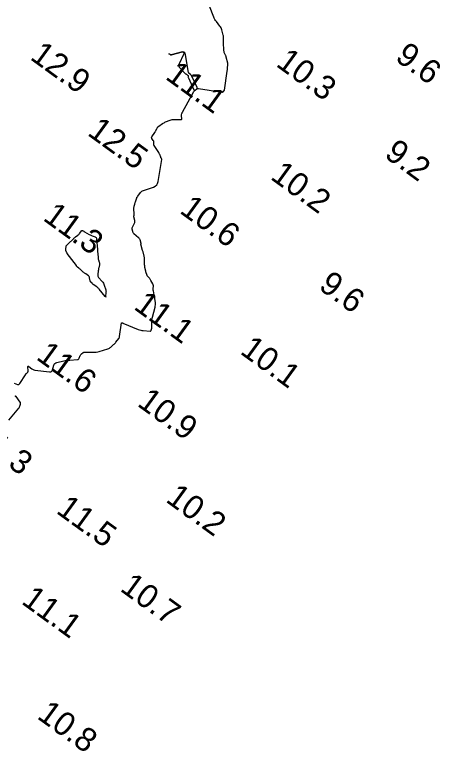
# Model space of a CAD drawing. Extents: x 815352 to 820877, y 582403 to 597439.
# Drawn here: x 819151.5 to 819241.4, y 587410.6 to 587565.8 of the extents above; entities that cross this region are included whole.
import ezdxf

# ---------------------------------------------------------------- set-up
doc = ezdxf.new("R2010")
doc.units = 0
doc.layers.add('V-CONT-EL12', color=7, linetype='Continuous')
doc.layers.add('V-TOPO-SOUN', color=7, linetype='Continuous')

msp = doc.modelspace()

# ---------------------------------------------------------------- linework, layer by layer
at = {"layer": 'V-CONT-EL12'}
for points in [[(819151.39, 587488.2), (819152.12, 587487.92), (819152.26, 587487.89), (819152.38, 587487.91), (819152.48, 587487.97), (819152.57, 587488.07), (819153.78, 587489.95), (819153.83, 587490.03), (819153.89, 587490.1), (819153.94, 587490.17), (819154.01, 587490.24), (819154.27, 587490.49), (819154.32, 587490.56), (819154.36, 587490.64), (819154.38, 587490.72), (819154.38, 587490.81), (819154.3, 587491.54), (819154.3, 587491.66), (819154.34, 587491.72), (819154.41, 587491.72), (819154.51, 587491.65), (819155.11, 587491.2), (819155.25, 587491.1), (819155.4, 587491.03), (819155.56, 587490.97), (819155.73, 587490.94), (819158.88, 587490.55), (819159.11, 587490.55), (819159.29, 587490.62), (819159.42, 587490.76), (819159.51, 587490.97), (819159.77, 587491.93), (819159.86, 587492.15), (819159.99, 587492.32), (819160.17, 587492.44), (819160.39, 587492.52), (819161.86, 587492.85), (819162.17, 587492.92), (819162.49, 587492.97), (819162.8, 587493.01), (819163.12, 587493.04), (819164.76, 587493.16), (819164.88, 587493.18), (819164.98, 587493.23), (819165.06, 587493.32), (819165.12, 587493.43), (819165.33, 587493.99), (819165.37, 587494.09), (819165.43, 587494.18), (819165.5, 587494.26), (819165.57, 587494.33), (819165.91, 587494.6), (819166, 587494.66), (819166.09, 587494.7), (819166.19, 587494.72), (819166.29, 587494.73), (819168.04, 587494.69), (819168.37, 587494.7), (819168.69, 587494.73), (819169.01, 587494.79), (819169.33, 587494.87), (819171.15, 587495.43), (819171.32, 587495.49), (819171.48, 587495.57), (819171.64, 587495.67), (819171.78, 587495.78), (819172.35, 587496.28), (819172.48, 587496.4), (819172.61, 587496.53), (819172.73, 587496.66), (819172.85, 587496.8), (819173.48, 587497.61), (819173.5, 587497.64), (819173.52, 587497.66), (819173.53, 587497.69), (819173.54, 587497.72), (819173.58, 587497.84), (819173.59, 587497.87), (819173.6, 587497.9), (819173.6, 587497.93), (819173.61, 587497.97), (819174.03, 587500.85), (819174.04, 587500.87), (819174.05, 587500.89), (819174.07, 587500.89), (819174.09, 587500.89), (819174.2, 587500.87), (819174.22, 587500.87), (819174.25, 587500.86), (819174.27, 587500.85), (819174.3, 587500.84), (819177.54, 587499.48), (819177.8, 587499.38), (819178.06, 587499.31), (819178.32, 587499.26), (819178.59, 587499.23), (819180.02, 587499.13), (819180.11, 587499.14), (819180.19, 587499.17), (819180.24, 587499.23), (819180.28, 587499.32), (819180.38, 587499.72), (819180.4, 587499.82), (819180.41, 587499.93), (819180.42, 587500.03), (819180.42, 587500.13), (819180.4, 587501.24), (819180.41, 587501.45), (819180.43, 587501.67), (819180.46, 587501.88), (819180.51, 587502.1), (819181.08, 587504.21), (819181.13, 587504.42), (819181.16, 587504.64), (819181.17, 587504.85), (819181.15, 587505.07), (819181.05, 587506.01), (819181.03, 587506.2), (819181, 587506.38), (819180.96, 587506.57), (819180.92, 587506.75), (819180.72, 587507.59), (819180.7, 587507.72), (819180.68, 587507.84), (819180.68, 587507.96), (819180.68, 587508.09), (819180.72, 587508.59), (819180.72, 587508.71), (819180.7, 587508.83), (819180.66, 587508.95), (819180.61, 587509.06), (819180.19, 587509.82), (819180.12, 587509.93), (819180.05, 587510.05), (819179.97, 587510.16), (819179.89, 587510.26), (819179.5, 587510.74), (819179.45, 587510.81), (819179.4, 587510.89), (819179.36, 587510.97), (819179.33, 587511.05), (819179.21, 587511.39), (819179.19, 587511.47), (819179.16, 587511.56), (819179.14, 587511.65), (819179.12, 587511.73), (819178.95, 587512.56), (819178.92, 587512.73), (819178.9, 587512.9), (819178.88, 587513.07), (819178.88, 587513.24), (819178.85, 587514.32), (819178.84, 587514.47), (819178.83, 587514.62), (819178.8, 587514.77), (819178.77, 587514.92), (819178.63, 587515.52), (819178.59, 587515.67), (819178.55, 587515.81), (819178.51, 587515.96), (819178.47, 587516.11), (819178.09, 587517.44), (819178.09, 587517.46), (819178.09, 587517.47), (819178.09, 587517.48), (819178.1, 587517.49), (819178.12, 587517.53), (819178.13, 587517.54), (819178.13, 587517.55), (819178.13, 587517.56), (819178.13, 587517.57), (819177.91, 587518.36), (819177.87, 587518.49), (819177.8, 587518.6), (819177.72, 587518.71), (819177.62, 587518.81), (819176.62, 587519.65), (819176.53, 587519.74), (819176.45, 587519.85), (819176.4, 587519.97), (819176.37, 587520.1), (819176.28, 587520.64), (819176.27, 587520.77), (819176.28, 587520.9), (819176.31, 587521.03), (819176.37, 587521.15), (819176.73, 587521.87), (819176.79, 587522), (819176.82, 587522.13), (819176.83, 587522.27), (819176.81, 587522.42), (819176.64, 587523.19), (819176.63, 587523.24), (819176.63, 587523.29), (819176.63, 587523.33), (819176.64, 587523.38), (819176.67, 587523.57), (819176.68, 587523.62), (819176.68, 587523.67), (819176.68, 587523.71), (819176.68, 587523.76), (819176.62, 587524.96), (819176.62, 587525.08), (819176.63, 587525.2), (819176.65, 587525.32), (819176.68, 587525.44), (819176.82, 587525.9), (819176.85, 587526.02), (819176.89, 587526.13), (819176.92, 587526.25), (819176.96, 587526.37), (819177.16, 587527.03), (819177.21, 587527.18), (819177.27, 587527.32), (819177.35, 587527.45), (819177.44, 587527.58), (819178, 587528.31), (819178.14, 587528.46), (819178.29, 587528.59), (819178.46, 587528.69), (819178.65, 587528.77), (819180.76, 587529.49), (819181.13, 587529.67), (819181.42, 587529.93), (819181.62, 587530.25), (819181.73, 587530.65), (819182.48, 587535.31), (819182.48, 587535.35), (819182.48, 587535.39), (819182.47, 587535.43), (819182.45, 587535.47), (819182.36, 587535.61), (819182.33, 587535.64), (819182.31, 587535.68), (819182.3, 587535.72), (819182.28, 587535.75), (819182.06, 587536.33), (819182.02, 587536.44), (819181.97, 587536.54), (819181.92, 587536.65), (819181.86, 587536.74), (819180.88, 587538.23), (819180.83, 587538.32), (819180.8, 587538.4), (819180.79, 587538.49), (819180.79, 587538.59), (819180.82, 587538.97), (819180.82, 587539.07), (819180.8, 587539.15), (819180.77, 587539.24), (819180.71, 587539.32), (819180.42, 587539.69), (819180.37, 587539.77), (819180.35, 587539.86), (819180.36, 587539.95), (819180.41, 587540.04), (819181.01, 587540.94), (819181.07, 587541.04), (819181.12, 587541.13), (819181.18, 587541.23), (819181.23, 587541.33), (819181.47, 587541.83), (819181.5, 587541.88), (819181.52, 587541.93), (819181.55, 587541.97), (819181.59, 587542.02), (819181.72, 587542.19), (819181.76, 587542.23), (819181.79, 587542.27), (819181.84, 587542.3), (819181.88, 587542.34), (819182.67, 587542.86), (819182.82, 587542.96), (819182.97, 587543.04), (819183.13, 587543.12), (819183.29, 587543.19), (819184.25, 587543.58), (819184.47, 587543.65), (819184.69, 587543.7), (819184.91, 587543.73), (819185.14, 587543.74), (819186.54, 587543.7), (819186.64, 587543.72), (819186.7, 587543.75), (819186.73, 587543.82), (819186.73, 587543.91), (819186.66, 587544.41), (819186.65, 587544.48), (819186.65, 587544.56), (819186.66, 587544.63), (819186.67, 587544.71), (819186.75, 587545), (819186.77, 587545.08), (819186.79, 587545.15), (819186.82, 587545.22), (819186.86, 587545.29), (819189.27, 587549.61), (819189.32, 587549.7), (819189.39, 587549.78), (819189.46, 587549.85), (819189.53, 587549.91), (819189.86, 587550.16), (819189.92, 587550.23), (819189.96, 587550.31), (819189.96, 587550.39), (819189.93, 587550.48), (819188.73, 587553), (819188.7, 587553.06), (819188.65, 587553.12), (819188.6, 587553.17), (819188.55, 587553.21), (819188.3, 587553.38), (819188.24, 587553.42), (819188.2, 587553.47), (819188.17, 587553.53), (819188.15, 587553.6), (819187.5, 587557.35), (819187.39, 587557.68), (819187.2, 587557.88), (819186.94, 587557.96), (819186.6, 587557.91), (819184.76, 587557.37), (819184.54, 587557.33), (819184.34, 587557.36), (819184.16, 587557.44), (819184, 587557.58), (819184.16, 587557.44), (819184.34, 587557.36), (819184.54, 587557.33), (819184.76, 587557.37), (819186.6, 587557.91), (819186.91, 587557.96), (819187.09, 587557.89), (819187.13, 587557.71), (819187.04, 587557.4), (819186.17, 587555.47), (819186.09, 587555.21), (819186.09, 587554.97), (819186.18, 587554.75), (819186.34, 587554.54), (819187.45, 587553.41), (819187.5, 587553.36), (819187.56, 587553.32), (819187.61, 587553.27), (819187.67, 587553.23), (819187.94, 587553.05), (819187.98, 587553.02), (819188.01, 587552.99), (819188.02, 587552.95), (819188.03, 587552.9), (819188.05, 587552.7), (819188.06, 587552.65), (819188.07, 587552.61), (819188.08, 587552.56), (819188.1, 587552.51), (819189.28, 587549.98), (819189.33, 587549.9), (819189.39, 587549.87), (819189.46, 587549.87), (819189.53, 587549.91), (819189.86, 587550.16), (819189.94, 587550.22), (819190.03, 587550.25), (819190.12, 587550.26), (819190.22, 587550.26), (819194.69, 587549.56), (819194.75, 587549.55), (819194.82, 587549.54), (819194.88, 587549.53), (819194.95, 587549.52), (819195.21, 587549.49), (819195.27, 587549.49), (819195.32, 587549.5), (819195.37, 587549.52), (819195.42, 587549.56), (819195.59, 587549.72), (819195.63, 587549.77), (819195.66, 587549.81), (819195.68, 587549.87), (819195.69, 587549.92), (819196.27, 587553.87), (819196.3, 587554.02), (819196.31, 587554.17), (819196.33, 587554.33), (819196.35, 587554.48), (819196.42, 587555.37), (819196.42, 587555.39), (819196.42, 587555.4), (819196.42, 587555.42), (819196.42, 587555.44), (819196.41, 587555.51), (819196.41, 587555.52), (819196.4, 587555.54), (819196.4, 587555.56), (819196.39, 587555.57), (819196.08, 587556.84), (819196.05, 587556.95), (819196.01, 587557.07), (819195.97, 587557.18), (819195.92, 587557.29), (819195.72, 587557.72), (819195.67, 587557.83), (819195.64, 587557.94), (819195.62, 587558.06), (819195.6, 587558.17), (819195.49, 587560.03), (819195.48, 587560.15), (819195.48, 587560.27), (819195.48, 587560.4), (819195.48, 587560.52), (819195.5, 587561), (819195.5, 587561.12), (819195.49, 587561.24), (819195.48, 587561.36), (819195.45, 587561.47), (819195.14, 587562.59), (819195.07, 587562.8), (819194.98, 587563.01), (819194.87, 587563.21), (819194.74, 587563.4), (819194, 587564.35), (819193.84, 587564.58), (819193.69, 587564.81), (819193.56, 587565.05), (819193.45, 587565.3), (819192.52, 587567.61)], [(819150.31, 587480.39), (819152.39, 587482.9), (819152.46, 587482.99), (819152.52, 587483.09), (819152.56, 587483.2), (819152.6, 587483.31), (819152.73, 587483.76), (819152.75, 587483.87), (819152.75, 587483.97), (819152.72, 587484.07), (819152.67, 587484.17), (819151.83, 587485.36), (819151.8, 587485.39), (819151.78, 587485.41), (819151.75, 587485.41), (819151.71, 587485.41), (819151.56, 587485.39), (819151.52, 587485.38)]]:
    msp.add_lwpolyline(points, dxfattribs=at)
msp.add_lwpolyline([(819170.67, 587506.41), (819170.68, 587506.37), (819170.7, 587506.34), (819170.73, 587506.31), (819170.7, 587506.34), (819170.66, 587506.36), (819170.63, 587506.4), (819170.6, 587506.43), (819169.33, 587507.95), (819169.21, 587508.08), (819169.09, 587508.21), (819168.95, 587508.33), (819168.81, 587508.44), (819168.07, 587508.98), (819168, 587509.04), (819167.93, 587509.09), (819167.87, 587509.14), (819167.8, 587509.2), (819167.55, 587509.43), (819167.49, 587509.49), (819167.45, 587509.56), (819167.41, 587509.64), (819167.4, 587509.72), (819167.3, 587510.36), (819167.27, 587510.49), (819167.22, 587510.61), (819167.14, 587510.71), (819167.03, 587510.79), (819166.47, 587511.17), (819166.34, 587511.26), (819166.21, 587511.36), (819166.09, 587511.46), (819165.97, 587511.56), (819165.35, 587512.1), (819165.28, 587512.17), (819165.2, 587512.23), (819165.13, 587512.3), (819165.06, 587512.36), (819164.77, 587512.63), (819164.7, 587512.7), (819164.64, 587512.77), (819164.57, 587512.85), (819164.51, 587512.93), (819162.6, 587515.48), (819162.56, 587515.54), (819162.52, 587515.6), (819162.49, 587515.67), (819162.46, 587515.74), (819162.31, 587516.11), (819162.3, 587516.14), (819162.3, 587516.16), (819162.3, 587516.18), (819162.3, 587516.21), (819162.31, 587516.3), (819162.31, 587516.33), (819162.31, 587516.35), (819162.32, 587516.38), (819162.32, 587516.4), (819162.36, 587517.01), (819162.37, 587517.06), (819162.39, 587517.11), (819162.41, 587517.15), (819162.45, 587517.19), (819162.61, 587517.35), (819162.65, 587517.39), (819162.69, 587517.43), (819162.73, 587517.46), (819162.77, 587517.5), (819163.88, 587518.59), (819163.98, 587518.69), (819164.09, 587518.78), (819164.2, 587518.87), (819164.32, 587518.96), (819164.81, 587519.32), (819164.91, 587519.41), (819165.01, 587519.5), (819165.1, 587519.59), (819165.18, 587519.7), (819165.64, 587520.3), (819165.66, 587520.32), (819165.68, 587520.33), (819165.7, 587520.33), (819165.72, 587520.33), (819165.83, 587520.31), (819165.86, 587520.3), (819165.88, 587520.29), (819165.91, 587520.28), (819165.93, 587520.27), (819166.08, 587520.17), (819166.11, 587520.14), (819166.14, 587520.12), (819166.18, 587520.1), (819166.21, 587520.08), (819167.23, 587519.52), (819167.38, 587519.44), (819167.52, 587519.37), (819167.67, 587519.31), (819167.82, 587519.24), (819168.44, 587519.01), (819168.57, 587518.94), (819168.67, 587518.84), (819168.74, 587518.71), (819168.77, 587518.56), (819168.93, 587516.35), (819168.93, 587516.32), (819168.94, 587516.29), (819168.94, 587516.26), (819168.95, 587516.22), (819168.97, 587516.1), (819168.97, 587516.06), (819168.98, 587516.03), (819168.98, 587516), (819168.98, 587515.97), (819169.07, 587514.7), (819169.08, 587514.57), (819169.1, 587514.43), (819169.13, 587514.3), (819169.17, 587514.17), (819169.32, 587513.65), (819169.35, 587513.52), (819169.37, 587513.39), (819169.37, 587513.26), (819169.35, 587513.12), (819169.22, 587512.48), (819169.19, 587512.32), (819169.16, 587512.17), (819169.14, 587512.02), (819169.11, 587511.86), (819169, 587511.08), (819169, 587510.9), (819169.03, 587510.74), (819169.09, 587510.58), (819169.2, 587510.44), (819169.93, 587509.6), (819170.07, 587509.43), (819170.19, 587509.24), (819170.29, 587509.04), (819170.37, 587508.84), (819170.68, 587507.83), (819170.72, 587507.69), (819170.74, 587507.54), (819170.75, 587507.4), (819170.74, 587507.25), (819170.67, 587506.45)], close=True, dxfattribs=at)

# ---------------------------------------------------------------- texts
at = {"layer": 'V-TOPO-SOUN'}
for s, p in [('12.9 ', (819154.54, 587556.53)), ('9.6', (819231.42, 587556.32)), ('10.3 ', (819206.34, 587555.09)), ('11.1 ', (819183.03, 587552.39)), ('12.5 ', (819166.63, 587540.56)), ('9.2', (819229.16, 587535.91)), ('10.2 ', (819205.16, 587531.31)), ('10.6 ', (819186.04, 587524.18)), ('11.3 ', (819157.26, 587522.64)), ('9.6', (819215.31, 587508.13)), ('11.1 ', (819176.37, 587503.93)), ('10.1 ', (819198.78, 587494.52)), ('11.6 ', (819155.83, 587493.34)), ('10.9 ', (819177.11, 587483.54)), ('11.3 ', (819142.37, 587476.19)), ('10.2 ', (819183.11, 587463.33)), ('11.5 ', (819160.04, 587460.96)), ('10.7 ', (819173.5, 587444.56)), ('11.1 ', (819152.72, 587441.86)), ('10.8 ', (819156.01, 587417.69))]:
    msp.add_text(s, height=5, rotation=324, dxfattribs=at).set_placement(p)

doc.saveas('drawing.dxf')
